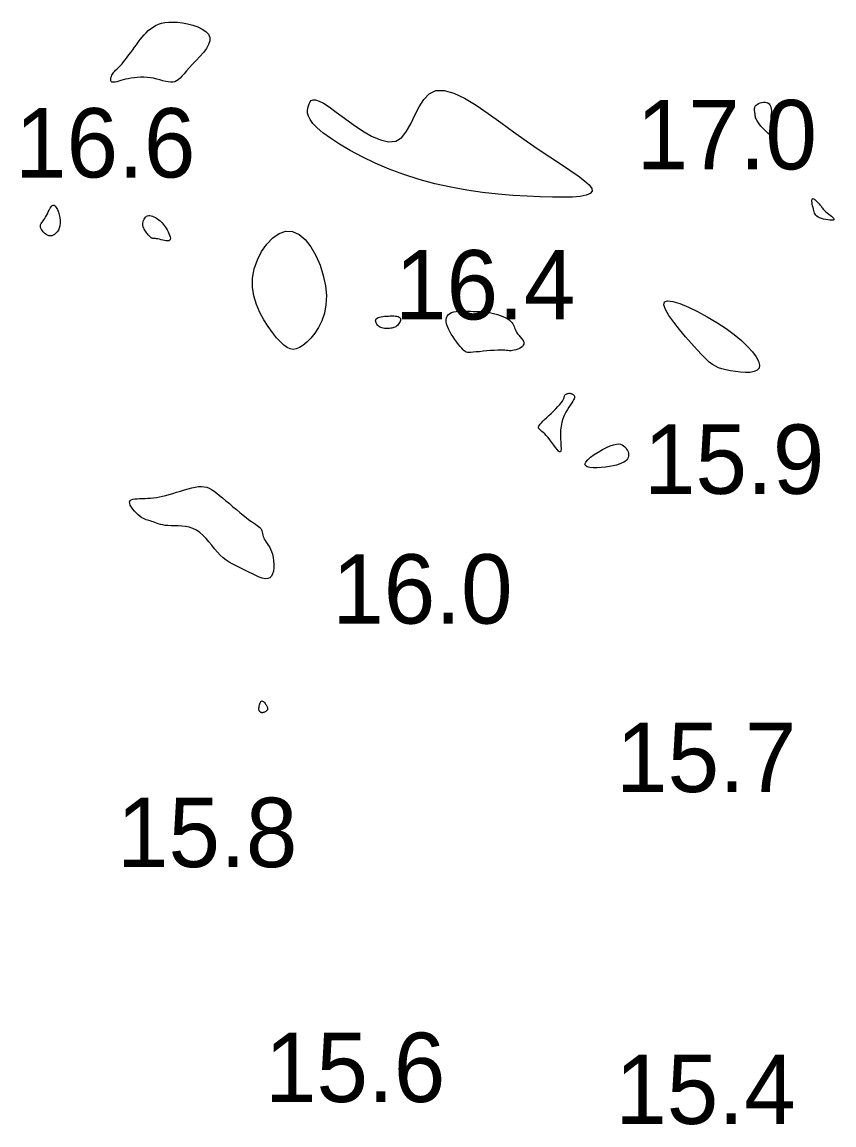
# Model space of a CAD drawing. Extents: x 3040093 to 3056816, y 408076 to 509144.
# Drawn here: x 3046176.5 to 3046235.1, y 434702 to 434781.5 of the extents above; entities that cross this region are included whole.
import ezdxf

# ---------------------------------------------------------------- set-up
doc = ezdxf.new("R2010")
doc.units = 0
doc.layers.add('V-CHAN-CONT-EL17', color=7, linetype='Continuous')
doc.layers.add('V-TOPO-SOUN-0610', color=7, linetype='Continuous')

msp = doc.modelspace()

# ---------------------------------------------------------------- linework, layer by layer
at = {"layer": 'V-CHAN-CONT-EL17'}
for points in [[(3046183.109, 434777.793), (3046183.163, 434777.861), (3046183.225, 434777.928), (3046183.293, 434777.996), (3046183.368, 434778.069), (3046183.451, 434778.15), (3046183.543, 434778.242), (3046183.643, 434778.35), (3046183.752, 434778.474), (3046183.868, 434778.614), (3046183.992, 434778.767), (3046184.12, 434778.931), (3046184.252, 434779.105), (3046184.386, 434779.284), (3046184.522, 434779.469), (3046184.657, 434779.655), (3046184.792, 434779.841), (3046184.926, 434780.025), (3046185.062, 434780.205), (3046185.2, 434780.38), (3046185.343, 434780.548), (3046185.492, 434780.707), (3046185.648, 434780.856), (3046185.813, 434780.993), (3046185.988, 434781.116), (3046186.176, 434781.223), (3046186.38, 434781.313), (3046186.604, 434781.385), (3046186.849, 434781.437), (3046187.12, 434781.467), (3046187.418, 434781.473), (3046187.747, 434781.455), (3046188.107, 434781.411), (3046188.483, 434781.34), (3046188.857, 434781.243), (3046189.212, 434781.12), (3046189.53, 434780.971), (3046189.794, 434780.796), (3046189.985, 434780.595), (3046190.086, 434780.368), (3046190.085, 434780.116), (3046189.995, 434779.846), (3046189.834, 434779.562), (3046189.62, 434779.272), (3046189.372, 434778.982), (3046189.107, 434778.699), (3046188.845, 434778.429), (3046188.604, 434778.178), (3046188.397, 434777.952), (3046188.222, 434777.753), (3046188.071, 434777.581), (3046187.937, 434777.435), (3046187.812, 434777.318), (3046187.69, 434777.229), (3046187.563, 434777.169), (3046187.424, 434777.137), (3046187.266, 434777.135), (3046187.091, 434777.156), (3046186.9, 434777.195), (3046186.697, 434777.247), (3046186.482, 434777.305), (3046186.258, 434777.364), (3046186.028, 434777.418), (3046185.794, 434777.46), (3046185.557, 434777.487), (3046185.32, 434777.5), (3046185.085, 434777.498), (3046184.854, 434777.485), (3046184.629, 434777.462), (3046184.412, 434777.431), (3046184.205, 434777.393), (3046184.011, 434777.35), (3046183.83, 434777.304), (3046183.665, 434777.257), (3046183.515, 434777.214), (3046183.381, 434777.176), (3046183.264, 434777.147), (3046183.164, 434777.13), (3046183.082, 434777.129), (3046183.019, 434777.145), (3046182.975, 434777.181), (3046182.948, 434777.235), (3046182.937, 434777.303), (3046182.94, 434777.381), (3046182.956, 434777.465), (3046182.982, 434777.552), (3046183.017, 434777.638), (3046183.06, 434777.719)], [(3046203.92, 434773.16), (3046204.275, 434773.598), (3046204.584, 434774.15), (3046204.875, 434774.755), (3046205.174, 434775.356), (3046205.508, 434775.893), (3046205.905, 434776.306), (3046206.39, 434776.538), (3046206.984, 434776.544), (3046207.676, 434776.346), (3046208.448, 434775.979), (3046209.282, 434775.482), (3046210.161, 434774.891), (3046211.065, 434774.241), (3046211.979, 434773.571), (3046212.883, 434772.916), (3046213.76, 434772.307), (3046214.592, 434771.751), (3046215.361, 434771.246), (3046216.048, 434770.792), (3046216.637, 434770.388), (3046217.109, 434770.035), (3046217.446, 434769.732), (3046217.63, 434769.479), (3046217.648, 434769.274), (3046217.507, 434769.114), (3046217.216, 434768.995), (3046216.788, 434768.913), (3046216.233, 434768.864), (3046215.562, 434768.844), (3046214.785, 434768.849), (3046213.915, 434768.874), (3046212.963, 434768.918), (3046211.942, 434768.984), (3046210.866, 434769.076), (3046209.751, 434769.2), (3046208.609, 434769.362), (3046207.455, 434769.566), (3046206.304, 434769.816), (3046205.17, 434770.12), (3046204.066, 434770.478), (3046203.006, 434770.88), (3046202.001, 434771.314), (3046201.064, 434771.766), (3046200.207, 434772.224), (3046199.443, 434772.674), (3046198.784, 434773.104), (3046198.243, 434773.501), (3046197.826, 434773.854), (3046197.523, 434774.165), (3046197.318, 434774.44), (3046197.194, 434774.683), (3046197.136, 434774.899), (3046197.128, 434775.093), (3046197.153, 434775.269), (3046197.197, 434775.433), (3046197.247, 434775.586), (3046197.311, 434775.719), (3046197.402, 434775.817), (3046197.532, 434775.87), (3046197.713, 434775.862), (3046197.96, 434775.782), (3046198.282, 434775.616), (3046198.694, 434775.352), (3046199.202, 434774.985), (3046199.786, 434774.55), (3046200.421, 434774.089), (3046201.083, 434773.644), (3046201.746, 434773.26), (3046202.386, 434772.978), (3046202.977, 434772.841), (3046203.493, 434772.893)], [(3046229.59, 434774.276), (3046229.518, 434774.392), (3046229.47, 434774.492), (3046229.44, 434774.578), (3046229.424, 434774.654), (3046229.416, 434774.724), (3046229.412, 434774.792), (3046229.406, 434774.861), (3046229.395, 434774.934), (3046229.382, 434775.011), (3046229.369, 434775.09), (3046229.363, 434775.17), (3046229.365, 434775.25), (3046229.381, 434775.327), (3046229.415, 434775.402), (3046229.469, 434775.473), (3046229.548, 434775.537), (3046229.646, 434775.594), (3046229.758, 434775.64), (3046229.879, 434775.675), (3046230.002, 434775.694), (3046230.123, 434775.698), (3046230.235, 434775.682), (3046230.332, 434775.646), (3046230.411, 434775.588), (3046230.472, 434775.511), (3046230.516, 434775.42), (3046230.547, 434775.318), (3046230.566, 434775.211), (3046230.574, 434775.102), (3046230.574, 434774.997), (3046230.568, 434774.898), (3046230.558, 434774.809), (3046230.547, 434774.728), (3046230.536, 434774.648), (3046230.53, 434774.567), (3046230.53, 434774.479), (3046230.54, 434774.379), (3046230.562, 434774.264), (3046230.599, 434774.129), (3046230.652, 434773.971), (3046230.715, 434773.8), (3046230.779, 434773.625), (3046230.837, 434773.458), (3046230.882, 434773.309), (3046230.904, 434773.19), (3046230.896, 434773.11), (3046230.85, 434773.081), (3046230.762, 434773.111), (3046230.637, 434773.191), (3046230.486, 434773.311), (3046230.32, 434773.461), (3046230.147, 434773.629), (3046229.978, 434773.805), (3046229.822, 434773.979), (3046229.691, 434774.138)], [(3046233.943, 434767.419), (3046233.855, 434767.48), (3046233.787, 434767.546), (3046233.734, 434767.619), (3046233.694, 434767.7), (3046233.661, 434767.788), (3046233.634, 434767.885), (3046233.607, 434767.991), (3046233.58, 434768.105), (3046233.552, 434768.224), (3046233.528, 434768.343), (3046233.508, 434768.455), (3046233.497, 434768.556), (3046233.496, 434768.641), (3046233.507, 434768.704), (3046233.534, 434768.739), (3046233.578, 434768.745), (3046233.637, 434768.723), (3046233.705, 434768.679), (3046233.781, 434768.619), (3046233.86, 434768.546), (3046233.938, 434768.466), (3046234.012, 434768.384), (3046234.079, 434768.306), (3046234.135, 434768.234), (3046234.183, 434768.169), (3046234.226, 434768.108), (3046234.27, 434768.049), (3046234.316, 434767.99), (3046234.37, 434767.93), (3046234.434, 434767.866), (3046234.513, 434767.796), (3046234.607, 434767.72), (3046234.711, 434767.639), (3046234.817, 434767.556), (3046234.916, 434767.475), (3046235, 434767.399), (3046235.06, 434767.331), (3046235.089, 434767.273), (3046235.077, 434767.23), (3046235.021, 434767.203), (3046234.925, 434767.192), (3046234.799, 434767.194), (3046234.653, 434767.209), (3046234.497, 434767.235), (3046234.338, 434767.271), (3046234.187, 434767.315), (3046234.053, 434767.364)], [(3046177.925, 434766.96), (3046177.964, 434767.017), (3046178.01, 434767.078), (3046178.063, 434767.145), (3046178.12, 434767.221), (3046178.181, 434767.308), (3046178.244, 434767.407), (3046178.307, 434767.521), (3046178.371, 434767.651), (3046178.435, 434767.788), (3046178.499, 434767.925), (3046178.565, 434768.051), (3046178.632, 434768.157), (3046178.702, 434768.235), (3046178.776, 434768.276), (3046178.852, 434768.269), (3046178.933, 434768.209), (3046179.013, 434768.102), (3046179.091, 434767.956), (3046179.161, 434767.782), (3046179.219, 434767.589), (3046179.264, 434767.384), (3046179.289, 434767.178), (3046179.292, 434766.979), (3046179.269, 434766.795), (3046179.224, 434766.629), (3046179.16, 434766.482), (3046179.08, 434766.356), (3046178.988, 434766.25), (3046178.889, 434766.167), (3046178.784, 434766.108), (3046178.679, 434766.073), (3046178.576, 434766.064), (3046178.476, 434766.077), (3046178.382, 434766.109), (3046178.292, 434766.156), (3046178.209, 434766.214), (3046178.133, 434766.281), (3046178.065, 434766.351), (3046178.007, 434766.421), (3046177.958, 434766.489), (3046177.919, 434766.555), (3046177.89, 434766.617), (3046177.871, 434766.678), (3046177.862, 434766.736), (3046177.862, 434766.793), (3046177.873, 434766.849), (3046177.894, 434766.905)], [(3046185.851, 434765.93), (3046185.812, 434765.961), (3046185.771, 434765.998), (3046185.728, 434766.043), (3046185.684, 434766.093), (3046185.638, 434766.148), (3046185.59, 434766.207), (3046185.542, 434766.27), (3046185.492, 434766.336), (3046185.442, 434766.404), (3046185.395, 434766.477), (3046185.351, 434766.552), (3046185.314, 434766.631), (3046185.284, 434766.714), (3046185.263, 434766.802), (3046185.254, 434766.893), (3046185.258, 434766.988), (3046185.274, 434767.084), (3046185.301, 434767.179), (3046185.34, 434767.268), (3046185.389, 434767.35), (3046185.448, 434767.419), (3046185.516, 434767.475), (3046185.592, 434767.512), (3046185.676, 434767.529), (3046185.767, 434767.528), (3046185.861, 434767.511), (3046185.958, 434767.48), (3046186.056, 434767.438), (3046186.154, 434767.387), (3046186.249, 434767.33), (3046186.34, 434767.268), (3046186.426, 434767.205), (3046186.506, 434767.139), (3046186.583, 434767.068), (3046186.656, 434766.993), (3046186.728, 434766.911), (3046186.798, 434766.821), (3046186.867, 434766.722), (3046186.937, 434766.613), (3046187.007, 434766.493), (3046187.075, 434766.366), (3046187.136, 434766.238), (3046187.186, 434766.114), (3046187.221, 434765.997), (3046187.237, 434765.893), (3046187.23, 434765.808), (3046187.197, 434765.746), (3046187.134, 434765.71), (3046187.046, 434765.697), (3046186.94, 434765.703), (3046186.82, 434765.722), (3046186.694, 434765.751), (3046186.568, 434765.784), (3046186.447, 434765.816), (3046186.338, 434765.843), (3046186.245, 434765.862), (3046186.168, 434765.872), (3046186.103, 434765.878), (3046186.049, 434765.88), (3046186.003, 434765.882), (3046185.963, 434765.886), (3046185.926, 434765.894), (3046185.889, 434765.908)], [(3046193.29, 434763.688), (3046193.511, 434764.335), (3046193.818, 434764.94), (3046194.195, 434765.475), (3046194.624, 434765.914), (3046195.088, 434766.229), (3046195.571, 434766.393), (3046196.055, 434766.38), (3046196.524, 434766.172), (3046196.967, 434765.793), (3046197.373, 434765.274), (3046197.732, 434764.65), (3046198.034, 434763.954), (3046198.267, 434763.217), (3046198.421, 434762.474), (3046198.486, 434761.757), (3046198.456, 434761.094), (3046198.342, 434760.491), (3046198.16, 434759.949), (3046197.927, 434759.468), (3046197.658, 434759.05), (3046197.37, 434758.694), (3046197.078, 434758.402), (3046196.798, 434758.173), (3046196.543, 434758.01), (3046196.308, 434757.912), (3046196.086, 434757.88), (3046195.87, 434757.915), (3046195.651, 434758.016), (3046195.422, 434758.184), (3046195.176, 434758.421), (3046194.903, 434758.725), (3046194.602, 434759.097), (3046194.286, 434759.53), (3046193.976, 434760.018), (3046193.69, 434760.553), (3046193.447, 434761.129), (3046193.267, 434761.738), (3046193.169, 434762.372), (3046193.172, 434763.026)], [(3046210.84, 434757.826), (3046210.597, 434757.811), (3046210.333, 434757.791), (3046210.059, 434757.768), (3046209.785, 434757.743), (3046209.522, 434757.718), (3046209.281, 434757.695), (3046209.072, 434757.677), (3046208.903, 434757.664), (3046208.768, 434757.66), (3046208.66, 434757.667), (3046208.571, 434757.688), (3046208.494, 434757.725), (3046208.42, 434757.781), (3046208.342, 434757.859), (3046208.252, 434757.961), (3046208.145, 434758.088), (3046208.023, 434758.237), (3046207.892, 434758.405), (3046207.757, 434758.585), (3046207.623, 434758.776), (3046207.497, 434758.971), (3046207.383, 434759.167), (3046207.286, 434759.358), (3046207.211, 434759.543), (3046207.16, 434759.717), (3046207.134, 434759.88), (3046207.132, 434760.031), (3046207.156, 434760.167), (3046207.206, 434760.287), (3046207.283, 434760.389), (3046207.387, 434760.473), (3046207.519, 434760.536), (3046207.675, 434760.582), (3046207.851, 434760.612), (3046208.042, 434760.629), (3046208.245, 434760.637), (3046208.454, 434760.638), (3046208.666, 434760.634), (3046208.876, 434760.629), (3046209.082, 434760.625), (3046209.282, 434760.619), (3046209.479, 434760.613), (3046209.673, 434760.603), (3046209.865, 434760.588), (3046210.057, 434760.567), (3046210.249, 434760.539), (3046210.443, 434760.501), (3046210.638, 434760.454), (3046210.832, 434760.397), (3046211.022, 434760.333), (3046211.203, 434760.26), (3046211.372, 434760.182), (3046211.526, 434760.098), (3046211.66, 434760.011), (3046211.772, 434759.92), (3046211.859, 434759.827), (3046211.925, 434759.733), (3046211.976, 434759.636), (3046212.018, 434759.537), (3046212.055, 434759.436), (3046212.095, 434759.333), (3046212.143, 434759.227), (3046212.204, 434759.12), (3046212.281, 434759.01), (3046212.37, 434758.899), (3046212.463, 434758.788), (3046212.553, 434758.678), (3046212.632, 434758.569), (3046212.692, 434758.464), (3046212.726, 434758.363), (3046212.727, 434758.267), (3046212.69, 434758.178), (3046212.62, 434758.095), (3046212.523, 434758.021), (3046212.408, 434757.955), (3046212.283, 434757.898), (3046212.154, 434757.852), (3046212.03, 434757.817), (3046211.917, 434757.794), (3046211.822, 434757.784), (3046211.738, 434757.783), (3046211.658, 434757.789), (3046211.574, 434757.8), (3046211.479, 434757.812), (3046211.366, 434757.824), (3046211.226, 434757.832), (3046211.052, 434757.833)], [(3046223.085, 434761.391), (3046223.469, 434761.344), (3046223.982, 434761.187), (3046224.589, 434760.937), (3046225.258, 434760.614), (3046225.957, 434760.235), (3046226.651, 434759.819), (3046227.308, 434759.383), (3046227.9, 434758.945), (3046228.418, 434758.514), (3046228.856, 434758.098), (3046229.21, 434757.706), (3046229.476, 434757.345), (3046229.648, 434757.023), (3046229.722, 434756.75), (3046229.694, 434756.533), (3046229.562, 434756.377), (3046229.343, 434756.277), (3046229.056, 434756.225), (3046228.721, 434756.213), (3046228.358, 434756.234), (3046227.986, 434756.278), (3046227.626, 434756.338), (3046227.298, 434756.406), (3046227.014, 434756.478), (3046226.767, 434756.559), (3046226.541, 434756.662), (3046226.322, 434756.796), (3046226.095, 434756.972), (3046225.844, 434757.2), (3046225.556, 434757.491), (3046225.215, 434757.855), (3046224.814, 434758.296), (3046224.378, 434758.792), (3046223.941, 434759.314), (3046223.533, 434759.834), (3046223.189, 434760.322), (3046222.94, 434760.75), (3046222.82, 434761.088), (3046222.861, 434761.309)], [(3046202.245, 434759.564), (3046202.178, 434759.632), (3046202.121, 434759.708), (3046202.079, 434759.787), (3046202.051, 434759.867), (3046202.042, 434759.945), (3046202.053, 434760.018), (3046202.086, 434760.082), (3046202.143, 434760.134), (3046202.222, 434760.177), (3046202.318, 434760.21), (3046202.43, 434760.235), (3046202.553, 434760.253), (3046202.685, 434760.267), (3046202.821, 434760.276), (3046202.96, 434760.283), (3046203.097, 434760.289), (3046203.23, 434760.291), (3046203.356, 434760.29), (3046203.473, 434760.282), (3046203.577, 434760.268), (3046203.667, 434760.245), (3046203.739, 434760.212), (3046203.792, 434760.167), (3046203.822, 434760.11), (3046203.833, 434760.043), (3046203.826, 434759.97), (3046203.803, 434759.892), (3046203.769, 434759.813), (3046203.724, 434759.737), (3046203.671, 434759.666), (3046203.614, 434759.603), (3046203.554, 434759.55), (3046203.491, 434759.508), (3046203.425, 434759.475), (3046203.356, 434759.449), (3046203.284, 434759.429), (3046203.208, 434759.415), (3046203.127, 434759.404), (3046203.043, 434759.396), (3046202.954, 434759.389), (3046202.862, 434759.385), (3046202.768, 434759.386), (3046202.674, 434759.392), (3046202.581, 434759.405), (3046202.49, 434759.428), (3046202.403, 434759.461), (3046202.32, 434759.506)], [(3046214.372, 434752.958), (3046214.531, 434753.11), (3046214.698, 434753.272), (3046214.866, 434753.437), (3046215.03, 434753.602), (3046215.183, 434753.761), (3046215.318, 434753.909), (3046215.429, 434754.042), (3046215.512, 434754.156), (3046215.57, 434754.252), (3046215.607, 434754.333), (3046215.63, 434754.4), (3046215.643, 434754.455), (3046215.651, 434754.501), (3046215.66, 434754.541), (3046215.675, 434754.576), (3046215.7, 434754.607), (3046215.733, 434754.636), (3046215.775, 434754.662), (3046215.822, 434754.683), (3046215.874, 434754.701), (3046215.929, 434754.713), (3046215.985, 434754.72), (3046216.04, 434754.72), (3046216.094, 434754.715), (3046216.145, 434754.704), (3046216.193, 434754.688), (3046216.237, 434754.667), (3046216.277, 434754.642), (3046216.312, 434754.614), (3046216.342, 434754.584), (3046216.365, 434754.552), (3046216.382, 434754.518), (3046216.391, 434754.48), (3046216.39, 434754.436), (3046216.377, 434754.382), (3046216.352, 434754.317), (3046216.312, 434754.238), (3046216.255, 434754.142), (3046216.181, 434754.026), (3046216.089, 434753.888), (3046215.983, 434753.729), (3046215.87, 434753.549), (3046215.756, 434753.348), (3046215.646, 434753.127), (3046215.548, 434752.886), (3046215.467, 434752.626), (3046215.409, 434752.347), (3046215.378, 434752.051), (3046215.369, 434751.75), (3046215.375, 434751.454), (3046215.388, 434751.177), (3046215.401, 434750.931), (3046215.407, 434750.727), (3046215.398, 434750.578), (3046215.367, 434750.497), (3046215.31, 434750.491), (3046215.227, 434750.551), (3046215.125, 434750.663), (3046215.007, 434750.815), (3046214.879, 434750.991), (3046214.744, 434751.179), (3046214.608, 434751.365), (3046214.475, 434751.535), (3046214.348, 434751.679), (3046214.231, 434751.798), (3046214.124, 434751.896), (3046214.029, 434751.976), (3046213.947, 434752.042), (3046213.88, 434752.098), (3046213.829, 434752.149), (3046213.795, 434752.197), (3046213.78, 434752.246), (3046213.785, 434752.3), (3046213.808, 434752.359), (3046213.852, 434752.426), (3046213.915, 434752.504), (3046213.999, 434752.594), (3046214.103, 434752.698), (3046214.227, 434752.819)], [(3046218.613, 434749.399), (3046218.31, 434749.368), (3046218.01, 434749.352), (3046217.729, 434749.354), (3046217.485, 434749.378), (3046217.293, 434749.426), (3046217.169, 434749.503), (3046217.132, 434749.612), (3046217.19, 434749.755), (3046217.333, 434749.923), (3046217.542, 434750.108), (3046217.8, 434750.299), (3046218.089, 434750.486), (3046218.39, 434750.661), (3046218.686, 434750.813), (3046218.96, 434750.933), (3046219.196, 434751.013), (3046219.397, 434751.055), (3046219.565, 434751.064), (3046219.705, 434751.046), (3046219.822, 434751.003), (3046219.92, 434750.942), (3046220.002, 434750.866), (3046220.074, 434750.78), (3046220.138, 434750.689), (3046220.194, 434750.594), (3046220.238, 434750.496), (3046220.269, 434750.396), (3046220.284, 434750.296), (3046220.282, 434750.196), (3046220.259, 434750.099), (3046220.213, 434750.005), (3046220.143, 434749.915), (3046220.047, 434749.83), (3046219.926, 434749.75), (3046219.777, 434749.676), (3046219.601, 434749.607), (3046219.397, 434749.544), (3046219.164, 434749.489), (3046218.902, 434749.44)], [(3046188.868, 434744.981), (3046188.603, 434745.065), (3046188.334, 434745.118), (3046188.064, 434745.148), (3046187.798, 434745.162), (3046187.54, 434745.166), (3046187.296, 434745.17), (3046187.071, 434745.179), (3046186.866, 434745.199), (3046186.683, 434745.23), (3046186.518, 434745.269), (3046186.369, 434745.313), (3046186.234, 434745.359), (3046186.111, 434745.405), (3046185.998, 434745.448), (3046185.892, 434745.485), (3046185.791, 434745.515), (3046185.694, 434745.541), (3046185.597, 434745.567), (3046185.5, 434745.597), (3046185.399, 434745.635), (3046185.294, 434745.686), (3046185.181, 434745.753), (3046185.059, 434745.842), (3046184.927, 434745.953), (3046184.791, 434746.083), (3046184.658, 434746.226), (3046184.535, 434746.374), (3046184.431, 434746.521), (3046184.351, 434746.662), (3046184.304, 434746.789), (3046184.296, 434746.896), (3046184.334, 434746.979), (3046184.412, 434747.039), (3046184.525, 434747.081), (3046184.668, 434747.107), (3046184.834, 434747.123), (3046185.017, 434747.131), (3046185.211, 434747.136), (3046185.411, 434747.142), (3046185.611, 434747.15), (3046185.813, 434747.164), (3046186.018, 434747.185), (3046186.228, 434747.212), (3046186.446, 434747.248), (3046186.671, 434747.293), (3046186.908, 434747.349), (3046187.157, 434747.416), (3046187.419, 434747.495), (3046187.691, 434747.582), (3046187.968, 434747.671), (3046188.246, 434747.759), (3046188.519, 434747.84), (3046188.784, 434747.91), (3046189.035, 434747.964), (3046189.269, 434747.996), (3046189.481, 434748.004), (3046189.676, 434747.986), (3046189.859, 434747.943), (3046190.036, 434747.875), (3046190.211, 434747.783), (3046190.391, 434747.667), (3046190.58, 434747.527), (3046190.784, 434747.364), (3046191.006, 434747.178), (3046191.244, 434746.977), (3046191.491, 434746.764), (3046191.743, 434746.547), (3046191.995, 434746.332), (3046192.242, 434746.125), (3046192.478, 434745.932), (3046192.698, 434745.759), (3046192.899, 434745.61), (3046193.079, 434745.485), (3046193.239, 434745.377), (3046193.38, 434745.283), (3046193.502, 434745.2), (3046193.604, 434745.122), (3046193.689, 434745.046), (3046193.756, 434744.968), (3046193.805, 434744.884), (3046193.842, 434744.795), (3046193.869, 434744.701), (3046193.891, 434744.604), (3046193.912, 434744.505), (3046193.936, 434744.404), (3046193.967, 434744.303), (3046194.01, 434744.202), (3046194.067, 434744.103), (3046194.135, 434744.001), (3046194.212, 434743.893), (3046194.294, 434743.774), (3046194.377, 434743.641), (3046194.457, 434743.49), (3046194.531, 434743.316), (3046194.595, 434743.116), (3046194.647, 434742.889), (3046194.682, 434742.642), (3046194.699, 434742.388), (3046194.694, 434742.139), (3046194.665, 434741.906), (3046194.609, 434741.7), (3046194.524, 434741.533), (3046194.406, 434741.418), (3046194.255, 434741.361), (3046194.074, 434741.358), (3046193.869, 434741.399), (3046193.644, 434741.476), (3046193.404, 434741.578), (3046193.156, 434741.698), (3046192.903, 434741.827), (3046192.651, 434741.954), (3046192.405, 434742.074), (3046192.164, 434742.188), (3046191.93, 434742.303), (3046191.7, 434742.423), (3046191.477, 434742.554), (3046191.258, 434742.699), (3046191.044, 434742.865), (3046190.835, 434743.056), (3046190.63, 434743.275), (3046190.428, 434743.514), (3046190.225, 434743.765), (3046190.019, 434744.018), (3046189.809, 434744.264), (3046189.59, 434744.492), (3046189.362, 434744.693), (3046189.122, 434744.858)], [(3046193.632, 434732.102), (3046193.643, 434732.178), (3046193.659, 434732.256), (3046193.679, 434732.333), (3046193.704, 434732.404), (3046193.733, 434732.465), (3046193.766, 434732.512), (3046193.803, 434732.542), (3046193.844, 434732.55), (3046193.887, 434732.54), (3046193.931, 434732.514), (3046193.976, 434732.475), (3046194.021, 434732.428), (3046194.064, 434732.374), (3046194.105, 434732.318), (3046194.142, 434732.262), (3046194.175, 434732.209), (3046194.202, 434732.159), (3046194.224, 434732.112), (3046194.24, 434732.069), (3046194.25, 434732.027), (3046194.252, 434731.988), (3046194.247, 434731.95), (3046194.234, 434731.914), (3046194.212, 434731.879), (3046194.184, 434731.846), (3046194.15, 434731.816), (3046194.111, 434731.788), (3046194.07, 434731.763), (3046194.028, 434731.741), (3046193.987, 434731.724), (3046193.947, 434731.711), (3046193.91, 434731.703), (3046193.876, 434731.7), (3046193.845, 434731.701), (3046193.816, 434731.706), (3046193.79, 434731.714), (3046193.765, 434731.725), (3046193.742, 434731.738), (3046193.72, 434731.753), (3046193.699, 434731.771), (3046193.68, 434731.791), (3046193.663, 434731.815), (3046193.648, 434731.844), (3046193.637, 434731.879), (3046193.629, 434731.921), (3046193.625, 434731.972), (3046193.626, 434732.032)]]:
    msp.add_lwpolyline(points, close=True, dxfattribs=at)

# ---------------------------------------------------------------- texts
at = {"layer": 'V-TOPO-SOUN-0610'}
for s, p in [('17.0 ', (3046220.853, 434770.86)), ('16.6 ', (3046176.033, 434770.27)), ('16.4 ', (3046203.433, 434760.04)), ('15.9 ', (3046221.383, 434747.47)), ('16.0 ', (3046198.903, 434738.12)), ('15.7 ', (3046219.373, 434725.98)), ('15.8 ', (3046183.383, 434720.57)), ('15.6 ', (3046194.053, 434703.64)), ('15.4 ', (3046219.313, 434702.06))]:
    msp.add_text(s, height=5, dxfattribs=at).set_placement(p)

doc.saveas('drawing.dxf')
